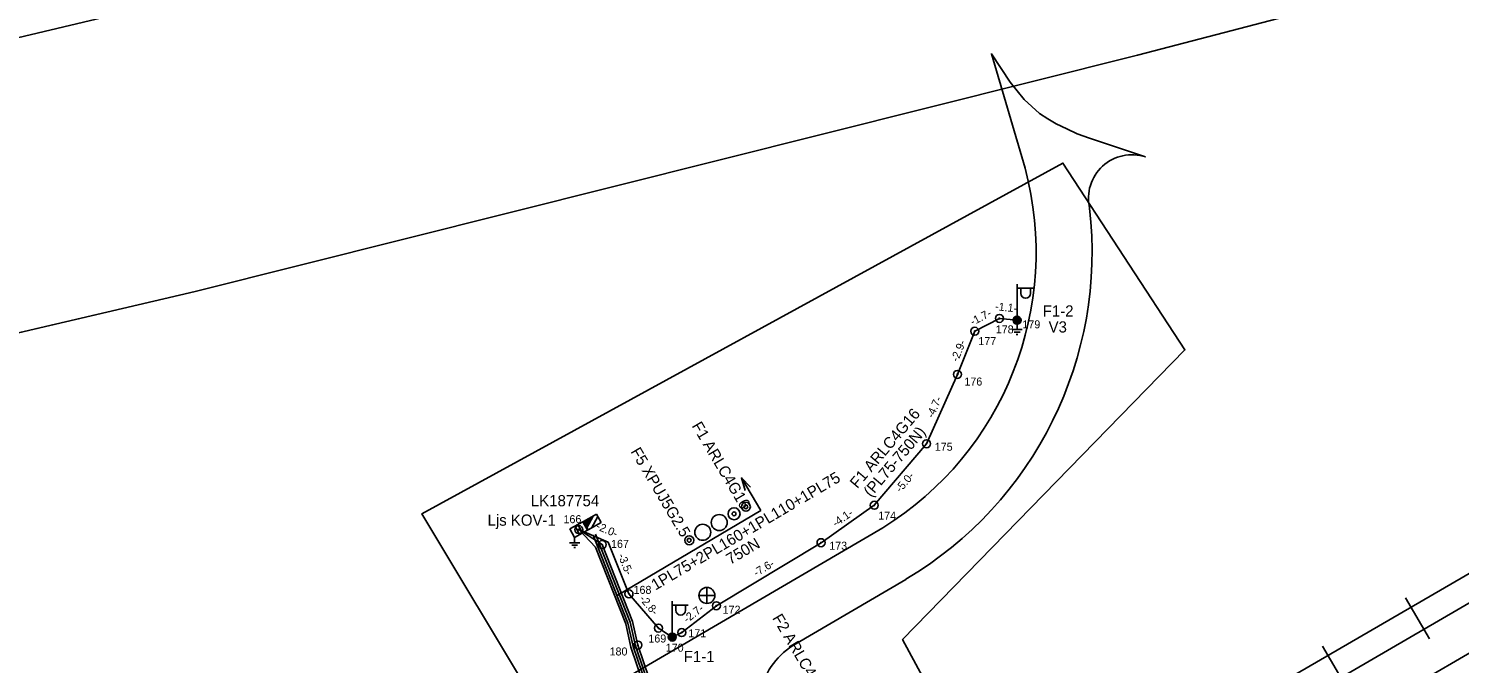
# Model space of a CAD drawing. Extents: x 528816 to 533196, y 6574767 to 6575847.
# Drawn here: x 529685.7 to 529775.1, y 6575603.3 to 6575643 of the extents above; entities that cross this region are included whole.
import ezdxf

# ---------------------------------------------------------------- set-up
doc = ezdxf.new("R2010")
doc.units = 0
for name, color, linetype in [('ABIJOONIS', 7, 'Continuous'), ('ELRAJATISMP', 7, 'Continuous'), ('JOONSIDE', 7, 'Continuous'), ('KKAEV', 7, 'Continuous'), ('KOORDPUNKT', 7, 'Continuous'), ('MOOTPIIR', 7, 'Continuous'), ('MPKAABEL', 7, 'Continuous'), ('PIIR', 7, 'Continuous'), ('POST', 7, 'Continuous'), ('RDT', 7, 'Continuous'), ('TEE', 7, 'Continuous')]:
    doc.layers.add(name, color=color, linetype=linetype)

msp = doc.modelspace()

# ---------------------------------------------------------------- linework, layer by layer
at = {"layer": 'ABIJOONIS'}
for p in [(529730.216, 6575614.933), (529722.448, 6575607.578)]:
    msp.add_line(p, (529731.427, 6575612.884), dxfattribs=at)
msp.add_lwpolyline([(529730.451, 6575614.142), (529730.216, 6575614.933), (529730.796, 6575614.346)], dxfattribs=at)
for centre, radius in [((529729.759, 6575612.686), 0.375), ((529730.496, 6575613.122), 0.281), ((529730.496, 6575613.122), 0.118), ((529728.834, 6575612.139), 0.5), ((529729.759, 6575612.686), 0.118), ((529726.956, 6575611.029), 0.281), ((529727.801, 6575611.528), 0.5), ((529726.956, 6575611.029), 0.118)]:
    msp.add_circle(centre, radius, dxfattribs=at)
at = {"layer": 'ELRAJATISMP'}
for p, q in [((529721.175, 6575612.657), (529720.351, 6575612.201)), ((529720.351, 6575612.201), (529720.64, 6575611.679)), ((529720.951, 6575612.514), (529720.359, 6575612.186)), ((529720.936, 6575612.486), (529720.367, 6575612.171)), ((529720.921, 6575612.459), (529720.375, 6575612.157)), ((529720.906, 6575612.431), (529720.383, 6575612.142)), ((529720.891, 6575612.403), (529720.392, 6575612.127)), ((529720.876, 6575612.376), (529720.4, 6575612.112)), ((529720.861, 6575612.348), (529720.408, 6575612.098)), ((529720.846, 6575612.321), (529720.416, 6575612.083)), ((529720.831, 6575612.293), (529720.424, 6575612.068)), ((529720.815, 6575612.265), (529720.432, 6575612.053)), ((529720.8, 6575612.238), (529720.441, 6575612.039)), ((529720.785, 6575612.21), (529720.449, 6575612.024)), ((529720.77, 6575612.182), (529720.457, 6575612.009)), ((529720.755, 6575612.155), (529720.465, 6575611.994)), ((529720.74, 6575612.127), (529720.473, 6575611.98)), ((529720.725, 6575612.099), (529720.481, 6575611.965)), ((529720.71, 6575612.072), (529720.49, 6575611.95)), ((529720.567, 6575611.811), (529720.967, 6575612.542)), ((529720.64, 6575611.679), (529721.464, 6575612.135)), ((529720.848, 6575611.794), (529721.248, 6575612.525)), ((529721.464, 6575612.135), (529721.175, 6575612.657)), ((529719.822, 6575611.908), (529720.111, 6575611.386)), ((529720.006, 6575612.01), (529720.295, 6575611.488)), ((529720.694, 6575612.044), (529720.498, 6575611.935)), ((529720.679, 6575612.017), (529720.506, 6575611.921)), ((529720.664, 6575611.989), (529720.514, 6575611.906)), ((529720.649, 6575611.961), (529720.522, 6575611.891)), ((529720.634, 6575611.934), (529720.53, 6575611.876)), ((529720.619, 6575611.906), (529720.539, 6575611.862)), ((529720.604, 6575611.878), (529720.547, 6575611.847)), ((529720.589, 6575611.851), (529720.555, 6575611.832)), ((529720.574, 6575611.823), (529720.563, 6575611.817))]:
    msp.add_line(p, q, dxfattribs=at)
msp.add_lwpolyline([(529719.509, 6575611.735), (529720.318, 6575612.183), (529720.607, 6575611.661), (529719.798, 6575611.213)], close=True, dxfattribs=at)
at = {"layer": 'KKAEV'}
for p, q in [((529728.062, 6575607.078), (529728.062, 6575608.078)), ((529727.562, 6575607.578), (529728.562, 6575607.578))]:
    msp.add_line(p, q, dxfattribs=at)
msp.add_circle((529728.062, 6575607.578), 0.5, dxfattribs=at)
at = {"layer": 'KOORDPUNKT'}
for centre, radius in [((529746.339, 6575624.902), 0.25), ((529746.339, 6575624.902), 0.025), ((529746.339, 6575624.902), 0.0221), ((529746.339, 6575624.902), 0.0191), ((529746.339, 6575624.902), 0.0161), ((529746.339, 6575624.902), 0.0132), ((529746.339, 6575624.902), 0.0102), ((529746.339, 6575624.902), 0.00726), ((529746.339, 6575624.902), 0.0043), ((529747.442, 6575624.789), 0.25), ((529747.442, 6575624.789), 0.025), ((529747.442, 6575624.789), 0.0221), ((529747.442, 6575624.789), 0.0191), ((529747.442, 6575624.789), 0.0161), ((529747.442, 6575624.789), 0.0132), ((529747.442, 6575624.789), 0.0102), ((529747.442, 6575624.789), 0.00726), ((529747.442, 6575624.789), 0.0043), ((529744.801, 6575624.102), 0.25), ((529744.801, 6575624.102), 0.025), ((529744.801, 6575624.102), 0.0221), ((529744.801, 6575624.102), 0.0191), ((529744.801, 6575624.102), 0.0161), ((529744.801, 6575624.102), 0.0132), ((529744.801, 6575624.102), 0.0102), ((529744.801, 6575624.102), 0.00726), ((529744.801, 6575624.102), 0.0043), ((529743.712, 6575621.401), 0.25), ((529743.712, 6575621.401), 0.025), ((529743.712, 6575621.401), 0.0221), ((529743.712, 6575621.401), 0.0191), ((529743.712, 6575621.401), 0.0161), ((529743.712, 6575621.401), 0.0132), ((529743.712, 6575621.401), 0.0102), ((529743.712, 6575621.401), 0.00726), ((529743.712, 6575621.401), 0.0043), ((529741.783, 6575617.067), 0.25), ((529741.783, 6575617.067), 0.025), ((529741.783, 6575617.067), 0.0221), ((529741.783, 6575617.067), 0.0191), ((529741.783, 6575617.067), 0.0161), ((529741.783, 6575617.067), 0.0132), ((529741.783, 6575617.067), 0.0102), ((529741.783, 6575617.067), 0.00726), ((529741.783, 6575617.067), 0.0043), ((529738.518, 6575613.216), 0.25), ((529738.518, 6575613.216), 0.025), ((529738.518, 6575613.216), 0.0221), ((529738.518, 6575613.216), 0.0191), ((529738.518, 6575613.216), 0.0161), ((529738.518, 6575613.216), 0.0132), ((529738.518, 6575613.216), 0.0102), ((529738.518, 6575613.216), 0.00726), ((529738.518, 6575613.216), 0.0043), ((529720.058, 6575611.698), 0.25), ((529720.058, 6575611.698), 0.025), ((529720.058, 6575611.698), 0.0221), ((529720.058, 6575611.698), 0.0191), ((529720.058, 6575611.698), 0.0161), ((529720.058, 6575611.698), 0.0132), ((529720.058, 6575611.698), 0.0102), ((529720.058, 6575611.698), 0.00726), ((529720.058, 6575611.698), 0.0043), ((529721.52, 6575610.757), 0.25), ((529721.52, 6575610.757), 0.025), ((529721.52, 6575610.757), 0.0221), ((529721.52, 6575610.757), 0.0191), ((529721.52, 6575610.757), 0.0161), ((529721.52, 6575610.757), 0.0132), ((529721.52, 6575610.757), 0.0102), ((529721.52, 6575610.757), 0.00726), ((529721.52, 6575610.757), 0.0043), ((529735.191, 6575610.879), 0.25), ((529735.191, 6575610.879), 0.025), ((529735.191, 6575610.879), 0.0221), ((529735.191, 6575610.879), 0.0191), ((529735.191, 6575610.879), 0.0161), ((529735.191, 6575610.879), 0.0132), ((529735.191, 6575610.879), 0.0102), ((529735.191, 6575610.879), 0.00726), ((529735.191, 6575610.879), 0.0043), ((529723.195, 6575607.679), 0.25), ((529723.195, 6575607.679), 0.025), ((529723.195, 6575607.679), 0.0221), ((529723.195, 6575607.679), 0.0191), ((529723.195, 6575607.679), 0.0161), ((529723.195, 6575607.679), 0.0132), ((529723.195, 6575607.679), 0.0102), ((529723.195, 6575607.679), 0.00726), ((529723.195, 6575607.679), 0.0043), ((529728.655, 6575606.935), 0.25), ((529728.655, 6575606.935), 0.025), ((529728.655, 6575606.935), 0.0221), ((529728.655, 6575606.935), 0.0191), ((529728.655, 6575606.935), 0.0161), ((529728.655, 6575606.935), 0.0132), ((529728.655, 6575606.935), 0.0102), ((529728.655, 6575606.935), 0.00726), ((529728.655, 6575606.935), 0.0043), ((529725.036, 6575605.536), 0.25), ((529725.036, 6575605.536), 0.025), ((529725.036, 6575605.536), 0.0221), ((529725.036, 6575605.536), 0.0191), ((529725.036, 6575605.536), 0.0161), ((529725.036, 6575605.536), 0.0132), ((529725.036, 6575605.536), 0.0102), ((529725.036, 6575605.536), 0.00726), ((529725.036, 6575605.536), 0.0043), ((529725.893, 6575604.98), 0.25), ((529725.893, 6575604.98), 0.025), ((529725.893, 6575604.98), 0.0221), ((529725.893, 6575604.98), 0.0191), ((529725.893, 6575604.98), 0.0161), ((529725.893, 6575604.98), 0.0132), ((529725.893, 6575604.98), 0.0102), ((529725.893, 6575604.98), 0.00726), ((529725.893, 6575604.98), 0.0043), ((529726.492, 6575605.26), 0.25), ((529726.492, 6575605.26), 0.025), ((529726.492, 6575605.26), 0.0221), ((529726.492, 6575605.26), 0.0191), ((529726.492, 6575605.26), 0.0161), ((529726.492, 6575605.26), 0.0132), ((529726.492, 6575605.26), 0.0102), ((529726.492, 6575605.26), 0.00726), ((529726.492, 6575605.26), 0.0043), ((529723.75, 6575604.477), 0.25), ((529723.75, 6575604.477), 0.025), ((529723.75, 6575604.477), 0.0221), ((529723.75, 6575604.477), 0.0191), ((529723.75, 6575604.477), 0.0161), ((529723.75, 6575604.477), 0.0132), ((529723.75, 6575604.477), 0.0102), ((529723.75, 6575604.477), 0.00726), ((529723.75, 6575604.477), 0.0043)]:
    msp.add_circle(centre, radius, dxfattribs=at)
at = {"layer": 'MOOTPIIR'}
msp.add_lwpolyline([(529690.003, 6575528.075), (529744.582, 6575555.484), (529710.262, 6575612.685), (529750.302, 6575634.612), (529757.929, 6575622.933), (529740.292, 6575604.82), (529793.203, 6575506.863)], dxfattribs=at)
at = {"layer": 'MPKAABEL'}
for points in [[(529720.058, 6575611.698), (529721.888, 6575610.91), (529723.195, 6575607.679), (529725.036, 6575605.536), (529725.893, 6575604.98), (529726.492, 6575605.26), (529728.655, 6575606.935), (529735.191, 6575610.879), (529738.518, 6575613.216), (529741.783, 6575617.067), (529743.712, 6575621.401), (529744.801, 6575624.102), (529746.339, 6575624.902), (529747.442, 6575624.789)], [(529720.058, 6575611.698), (529721.888, 6575610.91), (529723.195, 6575607.679), (529725.036, 6575605.536), (529725.893, 6575604.98), (529726.492, 6575605.26), (529728.655, 6575606.935), (529735.191, 6575610.879), (529738.518, 6575613.216), (529741.783, 6575617.067), (529743.712, 6575621.401), (529744.801, 6575624.102), (529746.339, 6575624.902), (529747.442, 6575624.789)], [(529747.76, 6575624.199), (529747.124, 6575624.199)], [(529747.626, 6575624.049), (529747.258, 6575624.049)], [(529747.492, 6575623.899), (529747.392, 6575623.899)], [(529747.442, 6575624.539), (529747.442, 6575624.199)], [(529719.798, 6575611.213), (529719.798, 6575610.874)], [(529720.058, 6575611.698), (529721.52, 6575610.757), (529723.421, 6575605.945), (529723.75, 6575604.477), (529724.81, 6575601.35), (529729.424, 6575594.217), (529731.666, 6575590.559), (529743.387, 6575570.404), (529749.348, 6575560.511), (529749.414, 6575559.798), (529749.804, 6575559.712), (529750.985, 6575557.812), (529752.864, 6575554.702), (529757.13, 6575547.463), (529761.498, 6575539.359), (529761.279, 6575537.476)], [(529720.058, 6575611.698), (529721.102, 6575610.591), (529722.989, 6575605.813), (529723.316, 6575604.355), (529724.402, 6575601.152), (529729.043, 6575593.978), (529731.28, 6575590.327), (529732.087, 6575589.455), (529732.784, 6575588.831), (529733.587, 6575587.866), (529736.158, 6575587.465), (529737.633, 6575584.998), (529739.096, 6575582.548), (529740.575, 6575580.02)], [(529720.058, 6575611.698), (529721.52, 6575610.757), (529723.421, 6575605.945), (529723.75, 6575604.477)], [(529720.058, 6575611.698), (529721.102, 6575610.591), (529722.989, 6575605.813), (529723.316, 6575604.355)], [(529720.961, 6575611.356), (529723.133, 6575605.857), (529723.46, 6575604.395)], [(529721.1, 6575611.411), (529723.277, 6575605.901), (529723.605, 6575604.436)], [(529720.116, 6575610.874), (529719.481, 6575610.874)], [(529719.982, 6575610.724), (529719.615, 6575610.724)], [(529719.848, 6575610.574), (529719.748, 6575610.574)], [(529723.316, 6575604.355), (529724.402, 6575601.152), (529729.043, 6575593.978), (529731.28, 6575590.327)], [(529723.46, 6575604.395), (529724.538, 6575601.218), (529729.17, 6575594.058), (529731.407, 6575590.406)], [(529723.605, 6575604.436), (529724.674, 6575601.284), (529729.297, 6575594.138), (529731.536, 6575590.483)], [(529723.75, 6575604.477), (529724.81, 6575601.35), (529729.424, 6575594.217), (529731.665, 6575590.56)]]:
    msp.add_lwpolyline(points, dxfattribs=at)
at = {"layer": 'PIIR'}
msp.add_lwpolyline([(529620.68, 6575627.41), (529614.55, 6575654.28), (529652.04, 6575667.88), (529687.21, 6575684.8), (529719.26, 6575703.29), (529745.63, 6575657.55), (529724.5, 6575651.84), (529667.49, 6575638.3)], close=True, dxfattribs=at)
for points in [[(529667.49, 6575638.3), (529724.5, 6575651.84), (529745.63, 6575657.55), (529763.55, 6575662.03), (529765.44, 6575658.85), (529773.02, 6575646.09), (529754.97, 6575641.36), (529696.09, 6575626.58), (529624.68, 6575609.86)], [(529724.622, 6575598.461), (529665.78, 6575564.02), (529509.6, 6575472.77), (529478.85, 6575481.93), (529422, 6575551.76), (529400.76, 6575577.81), (529408.75, 6575573.58), (529418.12, 6575569.9), (529435.41, 6575566.71), (529448.58, 6575565.99), (529478.8, 6575570.4), (529524.28, 6575582.38), (529582.41, 6575599.53), (529624.68, 6575609.86), (529689.94, 6575625.14)]]:
    msp.add_lwpolyline(points, dxfattribs=at)
at = {"layer": 'POST'}
for p, q in [((529747.442, 6575625.039), (529747.442, 6575627.039)), ((529747.442, 6575626.789), (529748.442, 6575626.789)), ((529747.669, 6575626.468), (529747.669, 6575626.789)), ((529748.281, 6575626.468), (529748.281, 6575626.789)), ((529747.442, 6575624.789), (529747.442, 6575624.789)), ((529725.893, 6575605.231), (529725.893, 6575607.231)), ((529725.893, 6575606.981), (529726.893, 6575606.981)), ((529726.12, 6575606.66), (529726.12, 6575606.981)), ((529726.733, 6575606.66), (529726.733, 6575606.981)), ((529725.893, 6575604.98), (529725.893, 6575604.98))]:
    msp.add_line(p, q, dxfattribs=at)
for centre, radius in [((529747.442, 6575624.789), 0.25), ((529747.442, 6575624.789), 0.225), ((529747.442, 6575624.789), 0.2), ((529747.442, 6575624.789), 0.175), ((529747.442, 6575624.789), 0.15), ((529747.442, 6575624.789), 0.125), ((529747.442, 6575624.789), 0.1), ((529747.442, 6575624.789), 0.075), ((529747.442, 6575624.789), 0.05), ((529747.442, 6575624.789), 0.025), ((529725.893, 6575604.98), 0.25), ((529725.893, 6575604.98), 0.225), ((529725.893, 6575604.98), 0.2), ((529725.893, 6575604.98), 0.175), ((529725.893, 6575604.98), 0.15), ((529725.893, 6575604.98), 0.125), ((529725.893, 6575604.98), 0.1), ((529725.893, 6575604.98), 0.075), ((529725.893, 6575604.98), 0.05), ((529725.893, 6575604.98), 0.025)]:
    msp.add_circle(centre, radius, dxfattribs=at)
for centre in [(529747.975, 6575626.468), (529726.427, 6575606.66)]:
    msp.add_arc(centre, 0.306, 180, 0, dxfattribs=at)
at = {"layer": 'RDT'}
for p, q in [((529771.711, 6575607.425), (529773.198, 6575604.867)), ((529766.523, 6575604.41), (529768.011, 6575601.851))]:
    msp.add_line(p, q, dxfattribs=at)
for points in [[(529679.563, 6575553.037), (529699.518, 6575564.645), (529721.224, 6575577.282), (529742.268, 6575589.514), (529762.265, 6575601.149), (529781.89, 6575612.554), (529801.863, 6575624.177), (529821.611, 6575635.659), (529841.761, 6575647.375), (529860.469, 6575658.257), (529880.84, 6575670.098), (529901.539, 6575682.146), (529902.912, 6575682.946)], [(529681.829, 6575549.434), (529701.715, 6575560.981), (529723.447, 6575573.608), (529744.463, 6575585.808), (529764.416, 6575597.415), (529784.106, 6575608.869), (529804.137, 6575620.55), (529823.771, 6575631.971), (529844.146, 6575643.864), (529862.655, 6575654.627), (529883.138, 6575666.558), (529903.676, 6575678.524), (529909.962, 6575682.182)], [(529881.693, 6575668.756), (529861.273, 6575656.877), (529842.58, 6575646.01), (529822.403, 6575634.27), (529802.715, 6575622.824), (529782.69, 6575611.172), (529763.067, 6575599.763), (529743.07, 6575588.137), (529722.095, 6575575.938), (529700.316, 6575563.268), (529680.389, 6575551.668)]]:
    msp.add_lwpolyline(points, dxfattribs=at)
at = {"layer": 'TEE'}
for points in [[(529747.942, 6575634.287), (529745.841, 6575641.445), (529747.003, 6575639.663), (529747.442, 6575639.124), (529747.874, 6575638.593), (529748.846, 6575637.703), (529749.357, 6575637.384), (529749.881, 6575637.056), (529750.54, 6575636.747), (529751.202, 6575636.437), (529751.97, 6575636.17), (529755.467, 6575634.999)], [(529722.389, 6575598), (529701.361, 6575585.7), (529699.594, 6575588.721), (529739.05, 6575611.804)], [(529740.49, 6575608.587), (529733.611, 6575604.564)]]:
    msp.add_lwpolyline(points, dxfattribs=at)
for centre, radius, start, end in [((529754.62, 6575632.414), 2.72, 71.86688, 193.03317), ((529728.323, 6575629.046), 20.306, 301.88643, 14.95743), ((529728.329, 6575629.047), 23.8, 300.72559, 6.64408), ((529736.009, 6575600.464), 4.75, 120.32476, 210.57766)]:
    msp.add_arc(centre, radius, start, end, dxfattribs=at)

# ---------------------------------------------------------------- texts
at = {"layer": 'ABIJOONIS'}
for s, p in [('1PL75+2PL160+1PL110+1PL75', (529724.842, 6575607.878)), ('750N', (529729.524, 6575609.483))]:
    msp.add_text(s, height=0.7, rotation=30.57766, dxfattribs=at).set_placement(p)
at = {"layer": 'ELRAJATISMP'}
for s, p in [('LK187754', (529717.065, 6575613.156)), ('Ljs KOV-1', (529714.358, 6575611.939))]:
    msp.add_text(s, height=0.7, dxfattribs=at).set_placement(p)
at = {"layer": 'JOONSIDE'}
for s, rotation, p in [('-1.1-', 354.12488, (529746.05, 6575625.418)), ('-1.7-', 27.48147, (529744.671, 6575624.439)), ('-2.9-', 68.0415, (529743.744, 6575622.149)), ('-4.7-', 66.00685, (529742.204, 6575618.628)), ('-5.0-', 49.70766, (529740.162, 6575613.986)), ('-2.0-', 336.69768, (529721.099, 6575611.735)), ('-4.1-', 35.08553, (529736.118, 6575611.835)), ('-3.5-', 292.02559, (529722.492, 6575610.083)), ('-7.6-', 31.10792, (529731.152, 6575608.734)), ('-2.8-', 310.66509, (529723.816, 6575607.339)), ('-2.7-', 37.75375, (529726.827, 6575605.836))]:
    msp.add_text(s, height=0.5, rotation=rotation, dxfattribs=at).set_placement(p)
at = {"layer": 'KOORDPUNKT'}
for s, p in [('179', (529747.776, 6575624.282)), ('177', (529745.021, 6575623.233)), ('178', (529746.11, 6575623.966)), ('176', (529744.151, 6575620.704)), ('175', (529742.299, 6575616.628)), ('166', (529719.104, 6575612.099)), ('174', (529738.766, 6575612.318)), ('167', (529722.074, 6575610.556)), ('173', (529735.707, 6575610.44)), ('168', (529723.481, 6575607.679)), ('172', (529729.046, 6575606.438)), ('169', (529724.406, 6575604.638)), ('171', (529726.903, 6575604.964)), ('180', (529721.983, 6575603.827)), ('170', (529725.492, 6575604.064))]:
    msp.add_text(s, height=0.5, dxfattribs=at).set_placement(p)
at = {"layer": 'MPKAABEL'}
for s, rotation, p in [('F1 ARLC4G16', 49.70766, (529737.462, 6575614.224)), ('F1 ARLC4G16  ', 300.57766, (529727.097, 6575618.186)), ('(PL75-750N)', 49.70766, (529738.315, 6575613.685)), ('F5 XPUJ5G2.5  ', 300.57766, (529723.272, 6575616.576)), ('F2 ARLC4G35+2.5Cu  ', 300.57766, (529732.125, 6575606.167))]:
    msp.add_text(s, height=0.7, rotation=rotation, dxfattribs=at).set_placement(p)
at = {"layer": 'POST'}
for s, p in [('F1-2', (529749.042, 6575625.018)), ('V3', (529749.409, 6575624.018)), ('F1-1', (529726.614, 6575603.412))]:
    msp.add_text(s, height=0.7, dxfattribs=at).set_placement(p)

doc.saveas('drawing.dxf')
